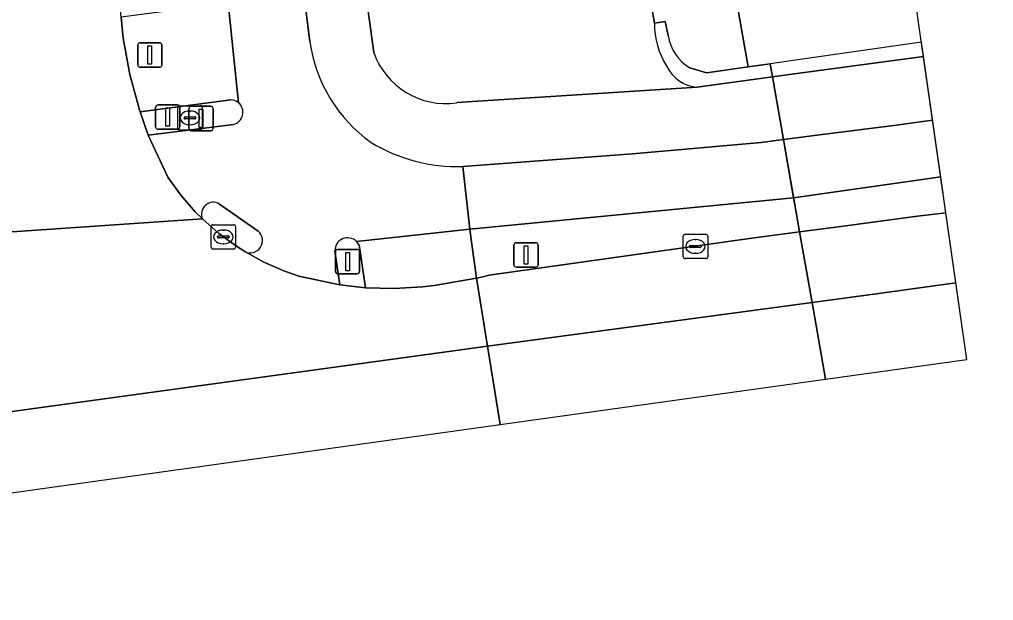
# Model space of a CAD drawing. Extents: x 157793 to 159380, y 380877 to 382313.
# Drawn here: x 159013.72 to 159053.59, y 381204.31 to 381228.11 of the extents above; entities that cross this region are included whole.
import ezdxf

# ---------------------------------------------------------------- set-up
doc = ezdxf.new("R2010")
doc.units = 0
for name, color, linetype in [('IMGEO_Brandkraan', 7, 'Continuous'), ('IMGEO_Dek', 7, 'Continuous'), ('IMGEO_Drukknoppaal', 7, 'Continuous'), ('IMGEO_Fietspad_gesloten', 7, 'Continuous'), ('IMGEO_Groenvoorziening', 7, 'Continuous'), ('IMGEO_Kolk', 7, 'Continuous'), ('IMGEO_Lichtmast', 7, 'Continuous'), ('IMGEO_Muur', 7, 'Continuous'), ('IMGEO_Oever', 7, 'Continuous'), ('IMGEO_Rijbaan_lokaal_gesloten', 7, 'Continuous'), ('IMGEO_Rijbaan_regionaal_gesloten', 7, 'Continuous'), ('IMGEO_Verkeerseiland_open', 7, 'Continuous'), ('IMGEO_Verkeersregelinstallatiepaal', 7, 'Continuous'), ('IMGEO_Voetpad_open', 7, 'Continuous'), ('IMGEO_Waterloop', 7, 'Continuous')]:
    doc.layers.add(name, color=color, linetype=linetype)

msp = doc.modelspace()

# ---------------------------------------------------------------- linework, layer by layer
at = {"layer": 'IMGEO_Brandkraan'}
for p, q in [((159020.198, 381223.651), (159020.198, 381224.503)), ((159020.273, 381224.577), (159021.125, 381224.577)), ((159021.199, 381224.503), (159021.199, 381223.651)), ((159020.457, 381224.071), (159020.457, 381224.083)), ((159020.895, 381224.034), (159020.497, 381224.034)), ((159020.5, 381224.12), (159020.898, 381224.12)), ((159020.686, 381224.357), (159020.711, 381224.357)), ((159020.941, 381224.083), (159020.941, 381224.071)), ((159021.125, 381223.577), (159020.273, 381223.577)), ((159020.709, 381223.797), (159020.684, 381223.797))]:
    msp.add_line(p, q, dxfattribs=at)
for points in [[(159020.198, 381223.651), (159020.198, 381224.503)], [(159020.273, 381224.577), (159021.125, 381224.577)], [(159021.199, 381224.503), (159021.199, 381223.651)], [(159021.125, 381223.577), (159020.273, 381223.577)]]:
    msp.add_lwpolyline(points, dxfattribs=at)
for centre, radius, start, end in [((159020.275, 381224.501), 0.0765, 91.552, 178.448), ((159020.275, 381224.501), 0.0765, 91.552, 178.448), ((159021.123, 381224.501), 0.0765, 1.552, 88.448), ((159021.123, 381224.501), 0.0765, 1.552, 88.448), ((159020.497, 381224.08), 0.0403, 85.8775, 175.7526), ((159020.494, 381224.07), 0.0366, 178.938, 274.7102), ((159020.898, 381224.077), 0.043, 264.8664, 352.4533), ((159020.902, 381224.082), 0.0386, 1.7309, 96.639), ((159020.275, 381223.653), 0.0765, 181.552, 268.448), ((159020.275, 381223.653), 0.0765, 181.552, 268.448), ((159021.123, 381223.653), 0.0765, 271.552, 358.448), ((159021.123, 381223.653), 0.0765, 271.552, 358.448)]:
    msp.add_arc(centre, radius, start, end, dxfattribs=at)
for centre, major_axis, ratio, start_param, end_param in [((159020.685, 381224.077), (-0.387, 0.002), 0.722429, 4.712389, 7.853982), ((159020.71, 381224.077), (-0.39, 0.002), 0.717154, 1.570796, 4.712389)]:
    msp.add_ellipse(centre, major_axis=major_axis, ratio=ratio, start_param=start_param, end_param=end_param, dxfattribs=at)
at = {"layer": 'IMGEO_Dek'}
msp.add_lwpolyline([(159046.716, 381213.38), (159052.501, 381214.188), (159050.643, 381227.172), (159046.157, 381226.538), (159044.446, 381226.296), (159044.541, 381225.754), (159044.993, 381223.185), (159045.502, 381220.287), (159045.656, 381219.412)], close=True, dxfattribs=at)
at = {"layer": 'IMGEO_Drukknoppaal'}
for p, q in [((159020.657, 381223.652), (159020.657, 381224.452)), ((159020.657, 381224.452), (159020.657, 381223.652)), ((159020.757, 381224.552), (159021.547, 381224.552)), ((159021.547, 381224.552), (159020.757, 381224.552)), ((159021.647, 381224.452), (159021.647, 381223.652)), ((159021.647, 381223.652), (159021.647, 381224.452)), ((159021.547, 381223.552), (159020.757, 381223.552)), ((159020.757, 381223.552), (159021.547, 381223.552))]:
    msp.add_line(p, q, dxfattribs=at)
msp.add_lwpolyline([(159021.077, 381224.427), (159021.227, 381224.427), (159021.227, 381223.677), (159021.077, 381223.677), (159021.077, 381224.427)], dxfattribs=at)
for centre, start, end in [((159020.757, 381224.452), 90, 180), ((159020.757, 381224.452), 90, 180), ((159021.547, 381224.452), 0, 90), ((159021.547, 381224.452), 360, 90), ((159020.757, 381223.652), 180, 270), ((159020.757, 381223.652), 180, 270), ((159021.547, 381223.652), 270, 0), ((159021.547, 381223.652), 270, 0)]:
    msp.add_arc(centre, 0.1, start, end, dxfattribs=at)
at = {"layer": 'IMGEO_Fietspad_gesloten'}
for points in [[(159025.605, 381227.194), (159025.359, 381229.179), (159022.268, 381228.778), (159022.683, 381224.699)], [(159022.483, 381223.811), (159018.995, 381223.375), (159019.793, 381221.646), (159020.323, 381220.916), (159020.916, 381220.235), (159021.209, 381219.94)], [(159027.519, 381219.014), (159032.158, 381219.519), (159031.865, 381222.092)], [(159021.913, 381220.549), (159023.486, 381219.44)], [(159022.94, 381218.605), (159023.721, 381218.175), (159024.538, 381217.817), (159025.157, 381217.601), (159026.841, 381217.234), (159026.634, 381218.63)]]:
    msp.add_lwpolyline(points, dxfattribs=at)
for points in [[(159051.432, 381221.66), (159051.1, 381223.979), (159049.511, 381223.77), (159046.695, 381223.405), (159044.993, 381223.185), (159045.412, 381220.798)], [(159044.993, 381223.185), (159044.086, 381223.068), (159038.82, 381222.603), (159031.865, 381222.092), (159032.158, 381219.519), (159045.412, 381220.798)]]:
    msp.add_lwpolyline(points, close=True, dxfattribs=at)
for centre, radius, start, end in [((159031.687, 381228.07), 6.145, 188.197, 234.4109), ((159022.357, 381224.306), 0.511, 284.3335, 50.2812), ((159031.623, 381228.839), 6.751, 238.6547, 272.0551), ((159021.656, 381220.135), 0.487, 58.1155, 203.6078), ((159023.167, 381219.053), 0.502, 243.115, 50.5243), ((159027.152, 381218.647), 0.519, 45.0135, 181.8984)]:
    msp.add_arc(centre, radius, start, end, dxfattribs=at)
at = {"layer": 'IMGEO_Groenvoorziening'}
for points in [[(159039.715, 381227.959), (159038.554, 381234.593), (159037.204, 381246.066), (159035.8, 381255.056), (159032.552, 381281.269)], [(159023.347, 381269.725), (159024.304, 381257.073), (159024.996, 381250), (159027.852, 381229.459), (159028.227, 381226.76)], [(159031.619, 381224.7), (159041.46, 381225.337)]]:
    msp.add_lwpolyline(points, dxfattribs=at)
for centre, radius, start, end in [((159043.023, 381227.937), 3.308, 179.619, 211.9815), ((159031.156, 381227.76), 3.095, 198.8528, 278.6057), ((159041.56, 381226.819), 1.485, 205.2566, 266.1382)]:
    msp.add_arc(centre, radius, start, end, dxfattribs=at)
at = {"layer": 'IMGEO_Kolk'}
for p, q in [((159021.567, 381218.778), (159021.567, 381219.63)), ((159021.642, 381219.704), (159022.494, 381219.704)), ((159022.568, 381219.63), (159022.568, 381218.778)), ((159021.826, 381219.198), (159021.826, 381219.21)), ((159021.869, 381219.247), (159022.267, 381219.247)), ((159022.055, 381219.484), (159022.08, 381219.484)), ((159022.31, 381219.21), (159022.31, 381219.198)), ((159040.892, 381218.386), (159040.892, 381219.238)), ((159040.967, 381219.312), (159041.819, 381219.312)), ((159041.893, 381219.238), (159041.893, 381218.386)), ((159022.264, 381219.161), (159021.866, 381219.161)), ((159022.078, 381218.924), (159022.053, 381218.924)), ((159041.151, 381218.806), (159041.151, 381218.818)), ((159041.194, 381218.855), (159041.592, 381218.855)), ((159041.38, 381219.092), (159041.405, 381219.092)), ((159041.635, 381218.818), (159041.635, 381218.806)), ((159022.494, 381218.704), (159021.642, 381218.704)), ((159041.589, 381218.769), (159041.191, 381218.769)), ((159041.403, 381218.532), (159041.378, 381218.532)), ((159041.819, 381218.312), (159040.967, 381218.312))]:
    msp.add_line(p, q, dxfattribs=at)
for points in [[(159021.567, 381218.778), (159021.567, 381219.63)], [(159021.642, 381219.704), (159022.494, 381219.704)], [(159022.568, 381219.63), (159022.568, 381218.778)], [(159040.892, 381218.386), (159040.892, 381219.238)], [(159040.967, 381219.312), (159041.819, 381219.312)], [(159041.893, 381219.238), (159041.893, 381218.386)], [(159022.494, 381218.704), (159021.642, 381218.704)], [(159041.819, 381218.312), (159040.967, 381218.312)]]:
    msp.add_lwpolyline(points, dxfattribs=at)
for centre, radius, start, end in [((159021.644, 381219.628), 0.0765, 91.552, 178.448), ((159021.644, 381219.628), 0.0765, 91.552, 178.448), ((159022.492, 381219.628), 0.0765, 1.552, 88.448), ((159022.492, 381219.628), 0.0765, 1.552, 88.448), ((159021.866, 381219.207), 0.0403, 85.8775, 175.7526), ((159021.863, 381219.197), 0.0366, 178.938, 274.7102), ((159022.267, 381219.204), 0.043, 264.8664, 352.4533), ((159022.271, 381219.209), 0.0386, 1.7309, 96.639), ((159040.969, 381219.236), 0.0765, 91.552, 178.448), ((159040.969, 381219.236), 0.0765, 91.552, 178.448), ((159041.817, 381219.236), 0.0765, 1.552, 88.448), ((159041.817, 381219.236), 0.0765, 1.552, 88.448), ((159041.191, 381218.815), 0.0403, 85.8775, 175.7526), ((159041.188, 381218.805), 0.0366, 178.938, 274.7102), ((159041.592, 381218.812), 0.043, 264.8664, 352.4533), ((159041.596, 381218.817), 0.0386, 1.7309, 96.639), ((159021.644, 381218.78), 0.0765, 181.552, 268.448), ((159021.644, 381218.78), 0.0765, 181.552, 268.448), ((159022.492, 381218.78), 0.0765, 271.552, 358.448), ((159022.492, 381218.78), 0.0765, 271.552, 358.448), ((159040.969, 381218.388), 0.0765, 181.552, 268.448), ((159040.969, 381218.388), 0.0765, 181.552, 268.448), ((159041.817, 381218.388), 0.0765, 271.552, 358.448), ((159041.817, 381218.388), 0.0765, 271.552, 358.448)]:
    msp.add_arc(centre, radius, start, end, dxfattribs=at)
for centre, major_axis, ratio, start_param, end_param in [((159022.054, 381219.204), (-0.387, 0.002), 0.722429, 4.712389, 7.853982), ((159022.079, 381219.204), (-0.39, 0.002), 0.717154, 1.570796, 4.712389), ((159041.379, 381218.812), (-0.387, 0.002), 0.722429, 4.712389, 7.853982), ((159041.404, 381218.812), (-0.39, 0.002), 0.717154, 1.570796, 4.712389)]:
    msp.add_ellipse(centre, major_axis=major_axis, ratio=ratio, start_param=start_param, end_param=end_param, dxfattribs=at)
at = {"layer": 'IMGEO_Lichtmast'}
for p, q in [((159033.96, 381218.063), (159033.96, 381218.863)), ((159033.96, 381218.863), (159033.96, 381218.063)), ((159034.06, 381218.963), (159034.85, 381218.963)), ((159034.85, 381218.963), (159034.06, 381218.963)), ((159034.95, 381218.863), (159034.95, 381218.063)), ((159034.95, 381218.063), (159034.95, 381218.863)), ((159034.85, 381217.963), (159034.06, 381217.963)), ((159034.06, 381217.963), (159034.85, 381217.963))]:
    msp.add_line(p, q, dxfattribs=at)
msp.add_lwpolyline([(159034.38, 381218.838), (159034.53, 381218.838), (159034.53, 381218.088), (159034.38, 381218.088), (159034.38, 381218.838)], dxfattribs=at)
for centre, start, end in [((159034.06, 381218.863), 90, 180), ((159034.06, 381218.863), 90, 180), ((159034.85, 381218.863), 0, 90), ((159034.85, 381218.863), 360, 90), ((159034.06, 381218.063), 180, 270), ((159034.06, 381218.063), 180, 270), ((159034.85, 381218.063), 270, 0), ((159034.85, 381218.063), 270, 0)]:
    msp.add_arc(centre, 0.1, start, end, dxfattribs=at)
at = {"layer": 'IMGEO_Muur'}
for points in [[(159040.158, 381228.017), (159039.715, 381227.959)], [(159040.272, 381227.448), (159040.158, 381228.017)], [(159041.46, 381225.337), (159044.541, 381225.754), (159044.446, 381226.296), (159043.555, 381226.17), (159041.838, 381225.927), (159041.162, 381226.125)]]:
    msp.add_lwpolyline(points, dxfattribs=at)
msp.add_lwpolyline([(159050.726, 381226.591), (159050.643, 381227.172), (159046.157, 381226.538), (159044.446, 381226.296), (159044.541, 381225.754), (159046.252, 381225.986)], close=True, dxfattribs=at)
for centre, radius, start, end in [((159043.023, 381227.937), 3.308, 179.619, 211.9815), ((159042.134, 381227.74), 1.884, 188.9014, 238.9571), ((159041.56, 381226.819), 1.485, 205.2566, 266.1382)]:
    msp.add_arc(centre, radius, start, end, dxfattribs=at)
at = {"layer": 'IMGEO_Oever'}
for points in [[(159028.016, 381337.565), (159028.849, 381334.435), (159029.465, 381334.394), (159031.388, 381334.267), (159031.264, 381332.391), (159031.242, 381332.049), (159031.028, 381328.821), (159029.532, 381328.929), (159027.597, 381329.068), (159028.145, 381328.338), (159028.56, 381327.51), (159028.948, 381326.368), (159029.162, 381318.012), (159029.475, 381309.483), (159030.704, 381296.68), (159032.552, 381281.269), (159035.8, 381255.056), (159037.204, 381246.066), (159038.554, 381234.593), (159039.715, 381227.959), (159040.158, 381228.017), (159040.272, 381227.448)], [(159041.162, 381226.125), (159041.838, 381225.927), (159043.555, 381226.17), (159041.174, 381239.597), (159039.403, 381255.483), (159036.812, 381273.21)]]:
    msp.add_lwpolyline(points, dxfattribs=at)
msp.add_arc((159042.134, 381227.74), 1.884, 188.9014, 238.9571, dxfattribs=at)
at = {"layer": 'IMGEO_Rijbaan_lokaal_gesloten'}
msp.add_lwpolyline([(159008.146, 381260.333), (159008.854, 381250), (159010.668, 381230.572), (159010.991, 381227.28), (159011.187, 381225.302), (159011.386, 381223.323), (159011.486, 381222.337), (159011.64, 381220.818), (159011.797, 381219.3), (159021.209, 381219.94), (159020.916, 381220.235), (159020.323, 381220.916), (159019.793, 381221.646), (159018.995, 381223.375), (159018.654, 381224.322), (159018.629, 381224.4), (159018.232, 381225.857), (159017.967, 381227.343), (159017.887, 381228.196), (159016.476, 381243.257), (159015.95, 381249.998), (159015.75, 381253.035), (159014.058, 381287.404)], dxfattribs=at)
at = {"layer": 'IMGEO_Rijbaan_regionaal_gesloten'}
for points in [[(159052.053, 381217.318), (159051.642, 381220.192), (159050.479, 381220.05), (159047.341, 381219.635), (159045.656, 381219.412), (159046.164, 381216.522), (159048.998, 381216.905)], [(159045.656, 381219.412), (159043.598, 381219.14), (159032.954, 381217.631), (159032.692, 381217.572), (159032.43, 381217.516), (159032.878, 381214.725), (159046.164, 381216.522)], [(159052.501, 381214.188), (159052.053, 381217.318), (159048.998, 381216.905), (159046.164, 381216.522), (159046.716, 381213.38)], [(159046.716, 381213.38), (159046.164, 381216.522), (159032.878, 381214.725), (159033.393, 381211.518)], [(158981.833, 381204.313), (159007.223, 381207.861), (159033.393, 381211.518), (159032.878, 381214.725), (158986.096, 381208.299), (158985.119, 381208.044), (158984.63, 381207.967), (158981.13, 381207.535)]]:
    msp.add_lwpolyline(points, close=True, dxfattribs=at)
for points in [[(159032.878, 381214.725), (159032.43, 381217.516), (159030.692, 381217.219), (159030.221, 381217.16), (159029.056, 381217.087), (159027.889, 381217.118), (159026.841, 381217.234), (159025.157, 381217.601), (159024.538, 381217.817), (159023.721, 381218.175), (159022.94, 381218.605), (159022.602, 381218.821), (159021.88, 381219.349), (159021.209, 381219.94), (159011.797, 381219.3)], [(158989.135, 381210.195), (158988.994, 381210.055), (158988.477, 381209.598), (158987.928, 381209.195), (158987.345, 381208.842), (158986.733, 381208.542), (158986.096, 381208.299), (159032.878, 381214.725)]]:
    msp.add_lwpolyline(points, dxfattribs=at)
at = {"layer": 'IMGEO_Verkeerseiland_open'}
for points in [[(159022.37, 381224.818), (159018.654, 381224.322), (159018.995, 381223.375), (159022.483, 381223.811)], [(159023.486, 381219.44), (159021.913, 381220.549)], [(159021.209, 381219.94), (159021.88, 381219.349), (159022.602, 381218.821), (159022.94, 381218.605)], [(159026.634, 381218.63), (159026.841, 381217.234), (159027.889, 381217.118), (159027.62, 381218.872)]]:
    msp.add_lwpolyline(points, dxfattribs=at)
for points in [[(159051.642, 381220.192), (159051.432, 381221.66), (159045.412, 381220.798), (159045.502, 381220.287), (159045.656, 381219.412), (159047.341, 381219.635), (159050.479, 381220.05)], [(159043.598, 381219.14), (159045.656, 381219.412), (159045.502, 381220.287), (159045.412, 381220.798), (159032.158, 381219.519), (159032.206, 381219.102), (159032.43, 381217.516), (159032.692, 381217.572), (159032.954, 381217.631)]]:
    msp.add_lwpolyline(points, close=True, dxfattribs=at)
for centre, radius, start, end in [((159022.357, 381224.312), 0.506, 49.8617, 88.5055), ((159022.357, 381224.306), 0.511, 284.3335, 50.2812), ((159021.656, 381220.135), 0.487, 58.1155, 203.6078), ((159023.167, 381219.053), 0.502, 243.115, 50.5243), ((159027.152, 381218.647), 0.519, 45.0135, 181.8984), ((159027.166, 381218.656), 0.502, 25.4324, 45.4136)]:
    msp.add_arc(centre, radius, start, end, dxfattribs=at)
at = {"layer": 'IMGEO_Verkeersregelinstallatiepaal'}
for p, q in [((159018.559, 381226.252), (159018.559, 381227.052)), ((159018.559, 381227.052), (159018.559, 381226.252)), ((159018.659, 381227.152), (159019.449, 381227.152)), ((159019.449, 381227.152), (159018.659, 381227.152)), ((159019.549, 381227.052), (159019.549, 381226.252)), ((159019.549, 381226.252), (159019.549, 381227.052)), ((159019.449, 381226.152), (159018.659, 381226.152)), ((159018.659, 381226.152), (159019.449, 381226.152)), ((159019.294, 381223.71), (159019.294, 381224.51)), ((159019.294, 381224.51), (159019.294, 381223.71)), ((159019.394, 381224.61), (159020.184, 381224.61)), ((159020.184, 381224.61), (159019.394, 381224.61)), ((159020.284, 381224.51), (159020.284, 381223.71)), ((159020.284, 381223.71), (159020.284, 381224.51)), ((159020.184, 381223.61), (159019.394, 381223.61)), ((159019.394, 381223.61), (159020.184, 381223.61)), ((159026.656, 381217.792), (159026.656, 381218.592)), ((159026.656, 381218.592), (159026.656, 381217.792)), ((159026.756, 381218.692), (159027.546, 381218.692)), ((159027.546, 381218.692), (159026.756, 381218.692)), ((159027.646, 381218.592), (159027.646, 381217.792)), ((159027.646, 381217.792), (159027.646, 381218.592)), ((159027.546, 381217.692), (159026.756, 381217.692)), ((159026.756, 381217.692), (159027.546, 381217.692))]:
    msp.add_line(p, q, dxfattribs=at)
for points in [[(159018.979, 381227.027), (159019.129, 381227.027), (159019.129, 381226.277), (159018.979, 381226.277), (159018.979, 381227.027)], [(159019.714, 381224.485), (159019.864, 381224.485), (159019.864, 381223.735), (159019.714, 381223.735), (159019.714, 381224.485)], [(159027.076, 381218.567), (159027.226, 381218.567), (159027.226, 381217.817), (159027.076, 381217.817), (159027.076, 381218.567)]]:
    msp.add_lwpolyline(points, dxfattribs=at)
for centre, start, end in [((159018.659, 381227.052), 90, 180), ((159018.659, 381227.052), 90, 180), ((159019.449, 381227.052), 0, 90), ((159019.449, 381227.052), 360, 90), ((159018.659, 381226.252), 180, 270), ((159018.659, 381226.252), 180, 270), ((159019.449, 381226.252), 270, 0), ((159019.449, 381226.252), 270, 0), ((159019.394, 381224.51), 90, 180), ((159019.394, 381224.51), 90, 180), ((159020.184, 381224.51), 0, 90), ((159020.184, 381224.51), 360, 90), ((159019.394, 381223.71), 180, 270), ((159019.394, 381223.71), 180, 270), ((159020.184, 381223.71), 270, 0), ((159020.184, 381223.71), 270, 0), ((159026.756, 381218.592), 90, 180), ((159026.756, 381218.592), 90, 180), ((159027.546, 381218.592), 0, 90), ((159027.546, 381218.592), 360, 90), ((159026.756, 381217.792), 180, 270), ((159026.756, 381217.792), 180, 270), ((159027.546, 381217.792), 270, 0), ((159027.546, 381217.792), 270, 0)]:
    msp.add_arc(centre, 0.1, start, end, dxfattribs=at)
at = {"layer": 'IMGEO_Voetpad_open'}
for points in [[(159028.227, 381226.76), (159027.852, 381229.459), (159025.359, 381229.179), (159025.605, 381227.194)], [(159022.683, 381224.699), (159022.268, 381228.778), (159017.887, 381228.196), (159017.967, 381227.343), (159018.232, 381225.857), (159018.629, 381224.4), (159018.654, 381224.322), (159022.37, 381224.818)], [(159044.541, 381225.754), (159041.46, 381225.337), (159031.619, 381224.7)], [(159031.865, 381222.092), (159038.82, 381222.603), (159044.086, 381223.068), (159044.993, 381223.185), (159044.541, 381225.754)], [(159027.62, 381218.872), (159027.889, 381217.118), (159029.056, 381217.087), (159030.221, 381217.16), (159030.692, 381217.219), (159032.43, 381217.516), (159032.206, 381219.102), (159032.158, 381219.519), (159027.519, 381219.014)]]:
    msp.add_lwpolyline(points, dxfattribs=at)
msp.add_lwpolyline([(159051.1, 381223.979), (159050.726, 381226.591), (159046.252, 381225.986), (159044.541, 381225.754), (159044.993, 381223.185), (159046.695, 381223.405), (159049.511, 381223.77)], close=True, dxfattribs=at)
for centre, radius, start, end in [((159031.687, 381228.07), 6.145, 188.197, 234.4109), ((159031.156, 381227.76), 3.095, 198.8528, 278.6057), ((159022.357, 381224.312), 0.506, 49.8617, 88.5055), ((159031.623, 381228.839), 6.751, 238.6547, 272.0551), ((159027.166, 381218.656), 0.502, 25.4324, 45.4136)]:
    msp.add_arc(centre, radius, start, end, dxfattribs=at)
at = {"layer": 'IMGEO_Waterloop'}
for points in [[(159046.716, 381213.38), (159052.501, 381214.188), (159041.346, 381292.122), (159039.465, 381327.138), (159039.851, 381334.421), (159053.594, 381389.371)], [(159036.812, 381273.21), (159039.403, 381255.483), (159041.174, 381239.597), (159043.555, 381226.17), (159044.446, 381226.296), (159044.541, 381225.754), (159044.993, 381223.185), (159045.412, 381220.798), (159045.502, 381220.287), (159045.656, 381219.412), (159046.164, 381216.522), (159046.716, 381213.38)]]:
    msp.add_lwpolyline(points, dxfattribs=at)

doc.saveas('drawing.dxf')
